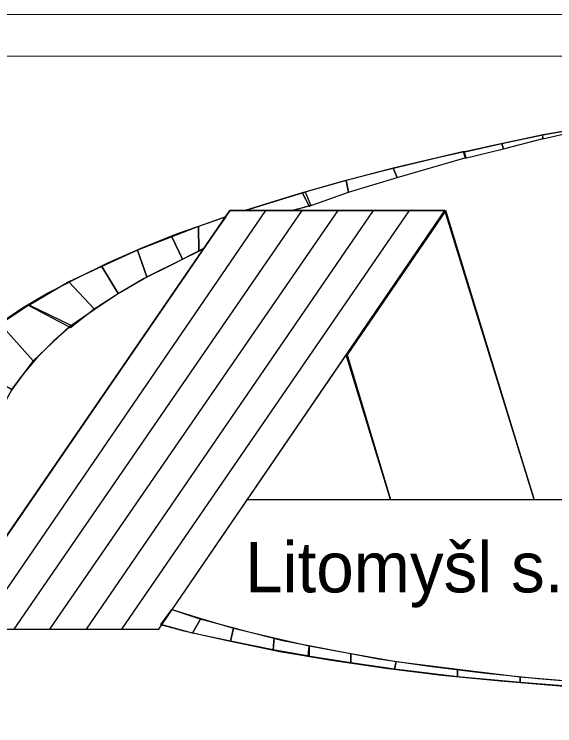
# Model space of a CAD drawing. Extents: x -662500 to -655523, y -1056000 to -1049993.
# Drawn here: x -658027.9 to -657954.1, y -1053918.7 to -1053821.7 of the extents above; entities that cross this region are included whole.
import ezdxf

# ---------------------------------------------------------------- set-up
doc = ezdxf.new("R2010")
doc.units = 0
doc.layers.add('Vrstva 9', color=7, linetype='Continuous')

msp = doc.modelspace()

# ---------------------------------------------------------------- linework, layer by layer
at = {"layer": 'Vrstva 9'}
for p, q in [((-658037.685, -1053905.584), (-657998.431, -1053848.483)), ((-658032.657, -1053905.584), (-657993.529, -1053848.483)), ((-658027.881, -1053905.583), (-657988.584, -1053848.483)), ((-658023.02, -1053905.583), (-657983.682, -1053848.482)), ((-658018.034, -1053905.582), (-657978.822, -1053848.482)), ((-658018.034, -1053905.582), (-657978.822, -1053848.482)), ((-658013.174, -1053905.582), (-657973.92, -1053848.481)), ((-657998.431, -1053848.483), (-657969.101, -1053848.481)), ((-657989.716, -1053848.483), (-657996.378, -1053848.483)), ((-657987.621, -1053847.873), (-657989.925, -1053848.483)), ((-657980.622, -1053865.356), (-657969.101, -1053848.481)), ((-657956.905, -1053887.865), (-657969.101, -1053848.481)), ((-657969.101, -1053848.481), (-657956.989, -1053887.636)), ((-657999.017, -1053849.36), (-658002.076, -1053853.702)), ((-658008.146, -1053905.582), (-657980.622, -1053865.356)), ((-657976.514, -1053887.867), (-657982.591, -1053868.175)), ((-657996.039, -1053887.868), (-657956.905, -1053887.865)), ((-657956.905, -1053887.865), (-657820.565, -1053887.853)), ((-658037.685, -1053905.584), (-658008.146, -1053905.582))]:
    msp.add_line(p, q, dxfattribs=at)
for points in [[(-657766.612, -1053821.726), (-657766.574, -1054239.142), (-658653.649, -1054239.222), (-658653.686, -1053821.806)], [(-657771.199, -1053827.394), (-657771.162, -1054234.555), (-658649.067, -1054234.634), (-658649.103, -1053827.473)], [(-657951.588, -1053837.433), (-657951.421, -1053837.738), (-657955.736, -1053838.767), (-657955.736, -1053838.157)], [(-657961.309, -1053839.376), (-657961.099, -1053840.062), (-657955.694, -1053838.652), (-657955.736, -1053838.233)], [(-657966.546, -1053840.558), (-657966.337, -1053841.358), (-657961.099, -1053840.062), (-657961.309, -1053839.376)], [(-657976.141, -1053842.692), (-657975.596, -1053843.987), (-657966.211, -1053841.281), (-657966.462, -1053840.443)], [(-657982.593, -1053844.406), (-657982.258, -1053846.006), (-657975.596, -1053843.987), (-657976.141, -1053842.692)], [(-657988.543, -1053846.083), (-657987.621, -1053847.873), (-657982.258, -1053846.006), (-657982.593, -1053844.406)], [(-657996.378, -1053848.483), (-657989.883, -1053848.483), (-657987.411, -1053847.759), (-657988.124, -1053846.007)], [(-657988.585, -1053846.083), (-657987.621, -1053847.873), (-657989.883, -1053848.483), (-657996.378, -1053848.483)], [(-657968.976, -1053848.481), (-657982.423, -1053868.175), (-657976.514, -1053887.867), (-657956.905, -1053887.865)], [(-658002.746, -1053850.655), (-658002.704, -1053854.007), (-658001.992, -1053853.702), (-657999.017, -1053849.36)], [(-658006.391, -1053852.065), (-658004.925, -1053855.112), (-658002.704, -1053854.007), (-658002.746, -1053850.655)], [(-658011.042, -1053853.893), (-658009.785, -1053857.512), (-658004.925, -1053855.112), (-658006.391, -1053852.065)], [(-658015.944, -1053856.103), (-658013.681, -1053859.798), (-658009.785, -1053857.512), (-658011.042, -1053853.893)], [(-658020.427, -1053858.198), (-658016.991, -1053861.893), (-658013.681, -1053859.798), (-658015.944, -1053856.103)], [(-658025.874, -1053861.437), (-658020.217, -1053864.445), (-658016.991, -1053861.893), (-658020.427, -1053858.198)], [(-658025.286, -1053868.978), (-658029.854, -1053863.951), (-658025.874, -1053861.36), (-658020.133, -1053864.102)], [(-658028.261, -1053872.902), (-658035.636, -1053868.598), (-658029.854, -1053863.951), (-658025.286, -1053868.978)], [(-658007.853, -1053904.934), (-658006.387, -1053902.877), (-658002.406, -1053904.134), (-658003.537, -1053906.114)], [(-658003.537, -1053906.114), (-658002.406, -1053904.134), (-657997.965, -1053905.428), (-657998.342, -1053907.219)], [(-657998.342, -1053907.219), (-657997.965, -1053905.428), (-657992.392, -1053906.761), (-657992.559, -1053908.361)], [(-657992.559, -1053908.361), (-657992.392, -1053906.761), (-657987.615, -1053907.827), (-657987.615, -1053909.236)], [(-657987.741, -1053909.236), (-657987.615, -1053907.827), (-657981.917, -1053908.893), (-657981.917, -1053910.15)], [(-657981.917, -1053910.15), (-657981.917, -1053908.893), (-657975.758, -1053909.959), (-657975.967, -1053911.026)], [(-657975.967, -1053911.026), (-657975.758, -1053909.959), (-657967.378, -1053911.025), (-657967.378, -1053912.053)], [(-657967.378, -1053912.053), (-657967.378, -1053911.025), (-657958.83, -1053912.052), (-657958.83, -1053912.852)], [(-657958.83, -1053912.852), (-657958.83, -1053912.052), (-657949.57, -1053912.852), (-657949.487, -1053913.575)]]:
    msp.add_lwpolyline(points, close=True, dxfattribs=at)
for points in [[(-657948.823, -1053836.976), (-657955.694, -1053838.157), (-657962.901, -1053839.719), (-657969.898, -1053841.244), (-657976.518, -1053842.844), (-657982.97, -1053844.483), (-657989.046, -1053846.235), (-657994.911, -1053848.026), (-657996.378, -1053848.483)], [(-658037.685, -1053905.584), (-658008.146, -1053905.582), (-657969.101, -1053848.481), (-657998.431, -1053848.483), (-658037.685, -1053905.584)], [(-657999.059, -1053849.36), (-658000.358, -1053849.855), (-658005.637, -1053851.684), (-658010.581, -1053853.665), (-658015.148, -1053855.684), (-658019.296, -1053857.703), (-658023.192, -1053859.722), (-658026.753, -1053861.818), (-658029.938, -1053863.951), (-658032.828, -1053866.16), (-658035.258, -1053868.294), (-658037.353, -1053870.617), (-658039.071, -1053872.789), (-658040.495, -1053874.998), (-658041.459, -1053877.283), (-658041.961, -1053879.569), (-658042.296, -1053881.892), (-658042.087, -1053883.683)], [(-658001.992, -1053853.664), (-658002.243, -1053853.778), (-658006.391, -1053855.874), (-658010.246, -1053857.817), (-658013.807, -1053859.874), (-658016.991, -1053862.007), (-658020.007, -1053864.14), (-658022.563, -1053866.35), (-658024.784, -1053868.559), (-658026.669, -1053870.807), (-658028.261, -1053872.978), (-658029.476, -1053875.187), (-658030.397, -1053877.473), (-658031.067, -1053879.797), (-658031.193, -1053882.044), (-658031.067, -1053883.758)], [(-658006.387, -1053902.877), (-658002.699, -1053904.134), (-657997.085, -1053905.619), (-657991.219, -1053907.104), (-657984.808, -1053908.36), (-657978.146, -1053909.616), (-657971.191, -1053910.606), (-657963.858, -1053911.52), (-657956.358, -1053912.281), (-657948.732, -1053912.928), (-657940.855, -1053913.422), (-657932.978, -1053913.764), (-657924.934, -1053913.878), (-657918.732, -1053913.877)], [(-658007.937, -1053904.934), (-658004.71, -1053905.772), (-657998.342, -1053907.219), (-657991.638, -1053908.589), (-657984.557, -1053909.807), (-657977.182, -1053910.873), (-657969.515, -1053911.825), (-657961.512, -1053912.624), (-657953.383, -1053913.271), (-657945.171, -1053913.88), (-657936.749, -1053914.145), (-657928.202, -1053914.449), (-657925.227, -1053914.449)]]:
    msp.add_lwpolyline(points, dxfattribs=at)

# ---------------------------------------------------------------- texts
msp.add_text('Litomyšl s.r.o.', height=6.88116, rotation=0.00516, dxfattribs=at).set_placement((-657996.373, -1053900.553))

doc.saveas('drawing.dxf')
